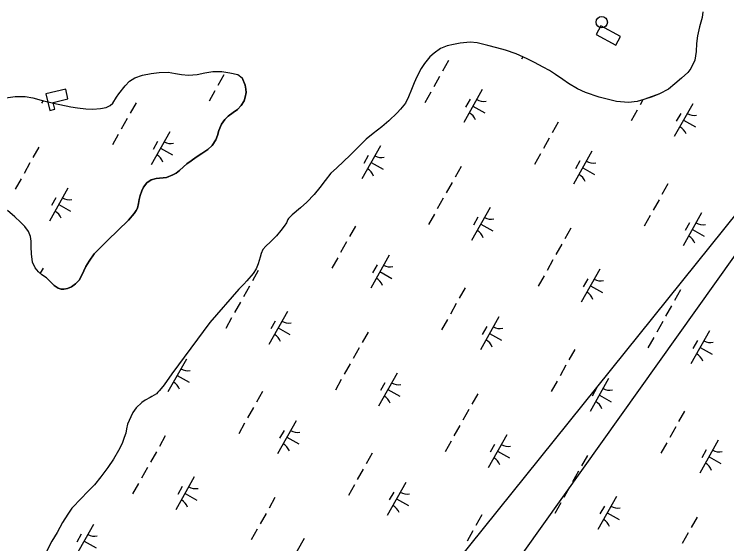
# Model space of a CAD drawing. Extents: x 3913936 to 3933962, y 195330 to 217741.
# Drawn here: x 3920359 to 3921301, y 200815 to 201515 of the extents above; entities that cross this region are included whole.
import ezdxf

# ---------------------------------------------------------------- set-up
doc = ezdxf.new("R2010")
doc.units = 0
for name, color, linetype in [('V-CHAN-DOCK', 7, 'Continuous'), ('V-DOMW-TANK', 7, 'Continuous'), ('V-TOPO-SHOR', 7, 'Continuous'), ('V-UTIL-LINE', 7, 'Continuous'), ('V-WETL-SWMP', 7, 'Continuous')]:
    doc.layers.add(name, color=color, linetype=linetype)

msp = doc.modelspace()

# ---------------------------------------------------------------- linework, layer by layer
at = {"layer": 'V-CHAN-DOCK'}
for points in [[(3921128.4, 201488.35), (3921154.5, 201474.21), (3921160.74, 201485.74), (3921134.64, 201499.87)], [(3920401.06, 201409.89), (3920406.27, 201388.04), (3920412.92, 201389.62), (3920410.75, 201398.77), (3920430.3, 201403.42), (3920427.27, 201416.13)]]:
    msp.add_lwpolyline(points, close=True, dxfattribs=at)
at = {"layer": 'V-DOMW-TANK'}
msp.add_circle((3921135.74, 201504.71), 7.5, dxfattribs=at)
at = {"layer": 'V-TOPO-SHOR'}
for points in [[(3921269.26, 201518.23), (3921268.51, 201510.77), (3921264.95, 201498.43), (3921262.16, 201486.61), (3921261.16, 201476.59), (3921260.42, 201466.05), (3921258.65, 201454.75), (3921253.54, 201443.68), (3921249.45, 201438.02), (3921241.25, 201430.55), (3921232.54, 201423.33), (3921223.82, 201416.37), (3921212.28, 201410.18), (3921202.27, 201406.3)], [(3921202.27, 201406.3), (3921191.49, 201402.41), (3921182.51, 201400.08), (3921171.21, 201398.76), (3921155.28, 201400), (3921132.4, 201405.59), (3921114.14, 201411.7), (3921103.6, 201416.55), (3921091.76, 201423.71), (3921084.3, 201429.08), (3921074.78, 201435.74), (3921066.8, 201440.85), (3921058.31, 201445.45), (3921046.73, 201451.33), (3921037.21, 201456.44), (3921022.55, 201462.82), (3921008.67, 201467.66), (3920997.1, 201470.97), (3920985.27, 201473.76), (3920971.14, 201477.32), (3920961.88, 201478.32), (3920948.79, 201477), (3920939.8, 201475.43), (3920931.33, 201473.36), (3920922.6, 201469.99), (3920914.4, 201463.8), (3920908.76, 201458.91), (3920901.34, 201450.15), (3920896.99, 201443.46), (3920891.37, 201432.66), (3920888.05, 201424.69), (3920884.48, 201415.94), (3920880.4, 201406.17), (3920876.31, 201397.68), (3920869.91, 201389.96), (3920865.3, 201385.06), (3920854.54, 201374.24), (3920845.06, 201366.25), (3920833.52, 201357.49), (3920824.55, 201350.01), (3920815.84, 201341.51), (3920809.18, 201334.55), (3920803.04, 201328.37), (3920795.09, 201320.9), (3920785.1, 201311.88), (3920777.67, 201305.18), (3920770.24, 201295.4), (3920763.33, 201286.13), (3920755.91, 201276.86), (3920745.92, 201266.82), (3920737.47, 201259.35), (3920726.44, 201250.07), (3920721.58, 201245.17), (3920720.81, 201244.14), (3920719.02, 201239.77), (3920716.21, 201235.14), (3920711.6, 201229.22), (3920705.97, 201222.27), (3920698.03, 201214.54), (3920691.88, 201208.61), (3920688.04, 201204.49), (3920685.49, 201199.09), (3920684.21, 201194.21), (3920681.67, 201185.21), (3920678.86, 201178.78), (3920675.03, 201172.6), (3920666.83, 201163.07), (3920662.73, 201158.7), (3920656.08, 201151.74), (3920617.92, 201107.71), (3920567.5, 201040.01), (3920557.53, 201025.59), (3920553.69, 201020.7), (3920550.87, 201017.36), (3920549.08, 201015.55), (3920547.29, 201013.75), (3920544.21, 201011.68), (3920541.13, 201010.13), (3920538.82, 201008.84), (3920532.41, 201005.23), (3920528.05, 201001.88), (3920520.62, 200994.92), (3920516.02, 200988.74), (3920513.2, 200983.34), (3920509.12, 200973.31), (3920507.6, 200967.14), (3920506.84, 200961.49), (3920504.55, 200955.83), (3920501.74, 200948.12), (3920497.15, 200938.6), (3920490.5, 200927.02), (3920483.08, 200916.21), (3920473.87, 200903.86), (3920465.16, 200893.3), (3920455.68, 200883.51), (3920448, 200875.78), (3920435.45, 200862.65), (3920430.33, 200854.67), (3920423.17, 200843.6), (3920416.01, 200830.48), (3920409.11, 200818.65)], [(3920348.13, 201404.64), (3920360.58, 201406.65), (3920373.64, 201406.35), (3920383.78, 201404.57), (3920395.04, 201401.68), (3920411.38, 201397.86), (3920433.98, 201392.94), (3920442.93, 201391.42), (3920454.01, 201390.08), (3920463.29, 201389.85), (3920473.25, 201390.65), (3920480.9, 201392.13), (3920485.96, 201394.63), (3920489.47, 201397.74), (3920494.43, 201405.74), (3920497.51, 201410.21), (3920505.73, 201420.8), (3920511.47, 201426.83), (3920518.76, 201431.15), (3920528.97, 201434.79), (3920540.13, 201436.88), (3920551.04, 201438.37), (3920562.81, 201438.58), (3920572.43, 201436.97), (3920580.51, 201435.45), (3920589.79, 201434.61), (3920601.04, 201435.68), (3920611.18, 201437.94), (3920621.57, 201439.43), (3920633.85, 201439.63), (3920644.17, 201437.86), (3920654.65, 201435.57), (3920660.51, 201431.12)], [(3920411.96, 201156.55), (3920417.21, 201153.04), (3920421.17, 201151.76), (3920424.78, 201151.68), (3920429.5, 201152.56), (3920435.08, 201155.15), (3920440.4, 201158.86), (3920444.93, 201163.86), (3920448.7, 201170.31), (3920453.82, 201181.75), (3920458.44, 201189.06), (3920464.77, 201198.36), (3920482.59, 201216.02), (3920510.26, 201243.16), (3920517.8, 201251.94), (3920520.62, 201255.64), (3920522.42, 201259.08), (3920523.52, 201265.1), (3920524.36, 201270.34), (3920525.89, 201275.76), (3920527.85, 201281.87), (3920530.33, 201286.68), (3920534.44, 201292.28), (3920540.18, 201296.59), (3920546.71, 201298.33), (3920560.7, 201299.65), (3920569.11, 201302.77), (3920573.4, 201305.27), (3920577.86, 201308.64), (3920583.09, 201313.46), (3920587.37, 201317.51), (3920593.03, 201321.65), (3920599.72, 201326.39), (3920607.44, 201331.31), (3920614.98, 201336.66), (3920620.9, 201341.83), (3920625.6, 201349.15), (3920627.9, 201355.08), (3920629.77, 201361.44), (3920633.19, 201370.13), (3920637.46, 201376.33), (3920641.83, 201380.64), (3920648.61, 201385.55), (3920654.18, 201389.52), (3920659.41, 201394.77), (3920663, 201400.71), (3920664.7, 201405.61), (3920665.63, 201411.8), (3920665.53, 201416.35), (3920664.57, 201421.42), (3920660.51, 201431.12)], [(3920411.96, 201156.55), (3920401.71, 201166.82), (3920395.95, 201171.02), (3920391.21, 201174.7), (3920386.9, 201179.93), (3920383.44, 201187.65), (3920381.95, 201198.47), (3920381.84, 201207.83), (3920381.82, 201215.48), (3920380.77, 201221.66), (3920378, 201228.18), (3920373.43, 201234.79), (3920367.66, 201240.61), (3920360, 201247.63), (3920350.18, 201255.86)], [(3920409.11, 200818.65), (3920400.42, 200802.44), (3920394.55, 200791.12), (3920384.83, 200775.68), (3920375.37, 200759.47), (3920364.37, 200740.68), (3920356.96, 200728.85), (3920292.49, 200633.88), (3920234.93, 200547.92), (3920126.25, 200370.88), (3920108.7, 200342.77)]]:
    msp.add_lwpolyline(points, dxfattribs=at)
at = {"layer": 'V-UTIL-LINE'}
for points in [[(3928315.82, 212388.13), (3926944.7, 210748.94), (3926592.74, 210251.47), (3926408.93, 209914.99), (3925628.64, 208474.44), (3925139.98, 207727.42), (3924555.96, 206253.65), (3924055.82, 204771.45), (3923484.9, 203858.52), (3922256.01, 202262.65), (3921816.4, 201905.57), (3920704.84, 200345.08), (3920462.44, 200062.72)], [(3928328.32, 212380.93), (3926784.14, 210502.92), (3926424.72, 209908.68), (3925640.45, 208467.64), (3924952.2, 207329.25), (3923971.74, 204752.16), (3923252.9, 203563.68), (3921560.17, 201558.84), (3920397.87, 200112.86)]]:
    msp.add_lwpolyline(points, dxfattribs=at)
at = {"layer": 'V-WETL-SWMP'}
for p, q in [((3921268.51, 201510.77), (3921264.95, 201498.43)), ((3921269.26, 201518.23), (3921268.51, 201510.77)), ((3921264.95, 201498.43), (3921262.16, 201486.61)), ((3921262.16, 201486.61), (3921261.16, 201476.59)), ((3920931.33, 201473.36), (3920922.6, 201469.99)), ((3920939.8, 201475.43), (3920931.33, 201473.36)), ((3920948.79, 201477), (3920939.8, 201475.43)), ((3920961.88, 201478.32), (3920948.79, 201477)), ((3920971.14, 201477.32), (3920961.88, 201478.32)), ((3920985.27, 201473.76), (3920971.14, 201477.32)), ((3920997.1, 201470.97), (3920985.27, 201473.76)), ((3921261.16, 201476.59), (3921260.42, 201466.05)), ((3920914.4, 201463.8), (3920908.76, 201458.91)), ((3920922.6, 201469.99), (3920914.4, 201463.8)), ((3921008.67, 201467.66), (3920997.1, 201470.97)), ((3921022.55, 201462.82), (3921008.67, 201467.66)), ((3921037.21, 201456.44), (3921022.55, 201462.82)), ((3921260.42, 201466.05), (3921258.65, 201454.75)), ((3920908.76, 201458.91), (3920901.34, 201450.15)), ((3920933.28, 201454.06), (3920925.44, 201440.11)), ((3921031.36, 201458.99), (3921029.69, 201456.01)), ((3921046.73, 201451.33), (3921037.21, 201456.44)), ((3921258.65, 201454.75), (3921253.54, 201443.69)), ((3920896.99, 201443.46), (3920891.37, 201432.66)), ((3920901.34, 201450.15), (3920896.99, 201443.46)), ((3921058.31, 201445.45), (3921046.73, 201451.33)), ((3921066.8, 201440.85), (3921058.31, 201445.45)), ((3921253.54, 201443.69), (3921249.45, 201438.02)), ((3920636.32, 201435.14), (3920628.48, 201421.19)), ((3921074.77, 201435.74), (3921066.8, 201440.85)), ((3921084.3, 201429.08), (3921074.77, 201435.74)), ((3921249.45, 201438.02), (3921241.25, 201430.55)), ((3920888.05, 201424.69), (3920884.48, 201415.94)), ((3920891.37, 201432.66), (3920888.05, 201424.69)), ((3920921.52, 201433.13), (3920913.67, 201419.19)), ((3921091.76, 201423.71), (3921084.3, 201429.08)), ((3921241.25, 201430.55), (3921232.54, 201423.33)), ((3920884.48, 201415.94), (3920880.4, 201406.17)), ((3920977.85, 201415.57), (3920953.35, 201371.98)), ((3921103.6, 201416.55), (3921091.76, 201423.71)), ((3921114.15, 201411.7), (3921103.6, 201416.55)), ((3921223.82, 201416.37), (3921212.28, 201410.18)), ((3921232.54, 201423.33), (3921223.82, 201416.37)), ((3920624.56, 201414.22), (3920616.72, 201400.27)), ((3920880.4, 201406.17), (3920876.31, 201397.68)), ((3920909.75, 201412.21), (3920901.91, 201398.27)), ((3921132.4, 201405.59), (3921114.15, 201411.7)), ((3921155.28, 201400), (3921132.4, 201405.59)), ((3921202.27, 201406.29), (3921191.49, 201402.41)), ((3921212.28, 201410.18), (3921202.27, 201406.29)), ((3920397.3, 201401.16), (3920395.38, 201397.75)), ((3920520.31, 201398.31), (3920512.47, 201384.37)), ((3920876.31, 201397.68), (3920869.91, 201389.96)), ((3920961.82, 201402.79), (3920955.94, 201392.33)), ((3921171.21, 201398.76), (3921155.28, 201400)), ((3921182.51, 201400.07), (3921171.21, 201398.76)), ((3921191.49, 201402.41), (3921182.51, 201400.07)), ((3921190.19, 201402.07), (3921186.45, 201395.43)), ((3921256.22, 201397.02), (3921231.72, 201353.44)), ((3920869.91, 201389.96), (3920865.3, 201385.06)), ((3920965.6, 201393.78), (3920981.29, 201384.96)), ((3921182.53, 201388.45), (3921174.69, 201374.5)), ((3920508.55, 201377.39), (3920500.71, 201363.45)), ((3920865.3, 201385.06), (3920854.54, 201374.24)), ((3921240.18, 201384.24), (3921234.3, 201373.78)), ((3920854.54, 201374.24), (3920845.06, 201366.25)), ((3921078.27, 201372.55), (3921070.43, 201358.6)), ((3921243.97, 201375.23), (3921259.66, 201366.41)), ((3920564.88, 201359.83), (3920540.38, 201316.24)), ((3920845.06, 201366.25), (3920833.52, 201357.49)), ((3920496.79, 201356.47), (3920488.95, 201342.53)), ((3920824.55, 201350.01), (3920815.84, 201341.51)), ((3920833.52, 201357.49), (3920824.55, 201350.01)), ((3921066.51, 201351.62), (3921058.67, 201337.68)), ((3920391.87, 201339.73), (3920384.03, 201325.79)), ((3920548.85, 201347.05), (3920542.97, 201336.59)), ((3920815.84, 201341.51), (3920809.18, 201334.55)), ((3920843.25, 201341.28), (3920818.75, 201297.69)), ((3920552.63, 201338.04), (3920568.32, 201329.22)), ((3920809.18, 201334.55), (3920803.03, 201328.37)), ((3921054.75, 201330.7), (3921046.91, 201316.76)), ((3921122.85, 201334.06), (3921098.35, 201290.48)), ((3920795.09, 201320.9), (3920785.1, 201311.88)), ((3920803.03, 201328.37), (3920795.09, 201320.9)), ((3920827.21, 201328.5), (3920821.33, 201318.04)), ((3921106.81, 201321.28), (3921100.93, 201310.82)), ((3920380.11, 201318.81), (3920372.27, 201304.87)), ((3920785.1, 201311.88), (3920777.67, 201305.18)), ((3920831, 201319.49), (3920846.69, 201310.67)), ((3920949.84, 201313.97), (3920942, 201300.02)), ((3921110.6, 201312.27), (3921126.29, 201303.45)), ((3920777.67, 201305.18), (3920770.25, 201295.4)), ((3920368.35, 201297.89), (3920360.51, 201283.94)), ((3920770.25, 201295.4), (3920763.33, 201286.13)), ((3920938.08, 201293.04), (3920930.24, 201279.1)), ((3920430.28, 201285.54), (3920405.78, 201241.95)), ((3920763.33, 201286.13), (3920755.91, 201276.86)), ((3921223.27, 201291.04), (3921215.43, 201277.09)), ((3920755.91, 201276.86), (3920745.92, 201266.82)), ((3920414.24, 201272.76), (3920408.36, 201262.3)), ((3920745.92, 201266.82), (3920737.46, 201259.35)), ((3920926.32, 201272.12), (3920918.48, 201258.18)), ((3921211.51, 201270.12), (3921203.67, 201256.17)), ((3920418.03, 201263.75), (3920433.72, 201254.93)), ((3920737.46, 201259.35), (3920726.44, 201250.07)), ((3920988.25, 201259.77), (3920963.75, 201216.19)), ((3920726.44, 201250.07), (3920721.58, 201245.17)), ((3920914.56, 201251.2), (3920906.72, 201237.26)), ((3920972.21, 201246.99), (3920966.33, 201236.53)), ((3921199.75, 201249.19), (3921191.91, 201235.25)), ((3921267.85, 201252.55), (3921243.35, 201208.97)), ((3920719.02, 201239.77), (3920716.21, 201235.14)), ((3920720.81, 201244.14), (3920719.02, 201239.77)), ((3920721.58, 201245.17), (3920720.81, 201244.14)), ((3920976, 201237.98), (3920991.69, 201229.16)), ((3921251.81, 201239.77), (3921245.93, 201229.31)), ((3920711.6, 201229.22), (3920705.97, 201222.27)), ((3920716.21, 201235.14), (3920711.6, 201229.22)), ((3920810.3, 201235.3), (3920802.46, 201221.35)), ((3921094.84, 201232.46), (3921087, 201218.51)), ((3921255.6, 201230.76), (3921271.29, 201221.94)), ((3920705.97, 201222.27), (3920698.03, 201214.54)), ((3920691.88, 201208.61), (3920688.04, 201204.49)), ((3920698.03, 201214.54), (3920691.88, 201208.61)), ((3920798.54, 201214.38), (3920790.7, 201200.43)), ((3921083.08, 201211.54), (3921075.24, 201197.59)), ((3920685.48, 201199.09), (3920684.21, 201194.21)), ((3920688.04, 201204.49), (3920685.48, 201199.09)), ((3920684.21, 201194.21), (3920681.67, 201185.21)), ((3920786.78, 201193.45), (3920778.94, 201179.51)), ((3920854.88, 201196.81), (3920830.38, 201153.23)), ((3921071.32, 201190.61), (3921063.48, 201176.67)), ((3920397.33, 201179.56), (3920393.57, 201172.86)), ((3920681.67, 201185.21), (3920678.86, 201178.78)), ((3920838.84, 201184.03), (3920832.96, 201173.57)), ((3920675.03, 201172.6), (3920666.83, 201163.07)), ((3920681.87, 201176.72), (3920674.03, 201162.77)), ((3920678.86, 201178.78), (3920675.03, 201172.6)), ((3920842.63, 201175.02), (3920858.32, 201166.2)), ((3921133.24, 201178.26), (3921108.74, 201134.68)), ((3920666.83, 201163.07), (3920662.73, 201158.7)), ((3921059.56, 201169.69), (3921051.72, 201155.75)), ((3921117.21, 201165.48), (3921111.33, 201155.02)), ((3920656.08, 201151.74), (3920617.92, 201107.71)), ((3920662.73, 201158.7), (3920656.08, 201151.74)), ((3920670.11, 201155.79), (3920662.27, 201141.85)), ((3920955.3, 201153.79), (3920947.46, 201139.84)), ((3921120.99, 201156.47), (3921136.69, 201147.65)), ((3921239.84, 201150.95), (3921232, 201137)), ((3920658.35, 201134.87), (3920650.51, 201120.93)), ((3920943.54, 201132.87), (3920935.7, 201118.92)), ((3921228.08, 201130.03), (3921220.24, 201116.08)), ((3920646.59, 201113.95), (3920638.75, 201100.01)), ((3920720.28, 201122.52), (3920695.77, 201078.94)), ((3920999.88, 201115.3), (3920975.38, 201071.72)), ((3920617.92, 201107.71), (3920567.5, 201040.01)), ((3920704.24, 201109.74), (3920698.36, 201099.28)), ((3920931.78, 201111.94), (3920923.94, 201098)), ((3921216.32, 201109.11), (3921208.48, 201095.16)), ((3920708.03, 201100.73), (3920723.72, 201091.91)), ((3920826.87, 201095.21), (3920819.03, 201081.26)), ((3920983.84, 201102.52), (3920977.96, 201092.06)), ((3921278.24, 201096.75), (3921253.74, 201053.17)), ((3920987.63, 201093.51), (3921003.32, 201084.69)), ((3921204.56, 201088.18), (3921196.71, 201074.24)), ((3921262.21, 201083.97), (3921256.33, 201073.51)), ((3920815.11, 201074.29), (3920807.27, 201060.34)), ((3921100.3, 201072.28), (3921092.46, 201058.33)), ((3921265.99, 201074.96), (3921281.68, 201066.14)), ((3920586.91, 201059.56), (3920562.41, 201015.98)), ((3920803.35, 201053.36), (3920795.51, 201039.42)), ((3921088.54, 201051.36), (3921080.7, 201037.41)), ((3920567.5, 201040.01), (3920557.53, 201025.59)), ((3920865.27, 201041.01), (3920840.77, 200997.43)), ((3920565.16, 201036.62), (3920564.99, 201036.32)), ((3920574.66, 201037.77), (3920590.35, 201028.95)), ((3920791.59, 201032.44), (3920783.75, 201018.5)), ((3921076.78, 201030.44), (3921068.94, 201016.49)), ((3921144.87, 201033.79), (3921120.37, 200990.21)), ((3920553.69, 201020.7), (3920550.87, 201017.35)), ((3920557.53, 201025.59), (3920553.69, 201020.7)), ((3920849.24, 201028.23), (3920843.36, 201017.77)), ((3920853.02, 201019.22), (3920868.71, 201010.4)), ((3921128.84, 201021.01), (3921122.96, 201010.55)), ((3920541.13, 201010.13), (3920538.82, 201008.84)), ((3920544.21, 201011.68), (3920541.13, 201010.13)), ((3920547.29, 201013.75), (3920544.21, 201011.68)), ((3920550.87, 201017.35), (3920547.29, 201013.75)), ((3920687.33, 201016.54), (3920679.49, 201002.59)), ((3920971.87, 201013.7), (3920964.03, 200999.75)), ((3921132.62, 201012), (3921148.32, 201003.18)), ((3920528.05, 201001.88), (3920520.62, 200994.92)), ((3920532.41, 201005.23), (3920528.05, 201001.88)), ((3920538.82, 201008.84), (3920532.41, 201005.23)), ((3920520.62, 200994.92), (3920516.02, 200988.74)), ((3920675.57, 200995.62), (3920667.73, 200981.67)), ((3920960.11, 200992.78), (3920952.26, 200978.83)), ((3920513.2, 200983.34), (3920509.12, 200973.31)), ((3920516.02, 200988.74), (3920513.2, 200983.34)), ((3921245.3, 200990.77), (3921237.46, 200976.82)), ((3920509.12, 200973.31), (3920507.6, 200967.14)), ((3920663.81, 200974.7), (3920655.97, 200960.75)), ((3920731.91, 200978.05), (3920707.4, 200934.47)), ((3920507.6, 200967.14), (3920506.84, 200961.49)), ((3920715.87, 200965.27), (3920709.99, 200954.81)), ((3920948.34, 200971.86), (3920940.5, 200957.91)), ((3921233.54, 200969.85), (3921225.7, 200955.9)), ((3920504.55, 200955.83), (3920501.74, 200948.12)), ((3920506.84, 200961.49), (3920504.55, 200955.83)), ((3920558.9, 200957.96), (3920551.06, 200944.01)), ((3920719.66, 200956.26), (3920735.35, 200947.44)), ((3921010.27, 200959.5), (3920985.77, 200915.92)), ((3920501.74, 200948.12), (3920497.15, 200938.6)), ((3920936.58, 200950.93), (3920928.74, 200936.99)), ((3920994.24, 200946.72), (3920988.36, 200936.26)), ((3921221.78, 200948.93), (3921213.94, 200934.98)), ((3921289.87, 200952.28), (3921265.37, 200908.7)), ((3920497.15, 200938.6), (3920490.5, 200927.02)), ((3920547.14, 200937.04), (3920539.3, 200923.09)), ((3920832.33, 200935.03), (3920824.49, 200921.08)), ((3920998.02, 200937.71), (3921013.71, 200928.89)), ((3921273.84, 200939.5), (3921267.96, 200929.04)), ((3920490.5, 200927.02), (3920483.08, 200916.21)), ((3921116.86, 200932.19), (3921109.02, 200918.24)), ((3921277.62, 200930.49), (3921293.31, 200921.67)), ((3920483.08, 200916.21), (3920473.87, 200903.85)), ((3920535.38, 200916.11), (3920527.53, 200902.17)), ((3920820.57, 200914.11), (3920812.73, 200900.16)), ((3921105.1, 200911.27), (3921097.26, 200897.32)), ((3920473.87, 200903.85), (3920465.16, 200893.3)), ((3920597.3, 200903.76), (3920572.8, 200860.18)), ((3920465.16, 200893.3), (3920455.68, 200883.51)), ((3920523.61, 200895.19), (3920515.77, 200881.25)), ((3920581.27, 200890.98), (3920575.39, 200880.52)), ((3920808.81, 200893.19), (3920800.97, 200879.24)), ((3920876.9, 200896.54), (3920852.4, 200852.96)), ((3921093.34, 200890.35), (3921085.5, 200876.4)), ((3920455.68, 200883.51), (3920448, 200875.78)), ((3920585.05, 200881.97), (3920600.74, 200873.15)), ((3920860.87, 200883.76), (3920854.99, 200873.3)), ((3921155.27, 200877.99), (3921130.77, 200834.41)), ((3920448, 200875.78), (3920435.45, 200862.65)), ((3920703.89, 200876.45), (3920696.05, 200862.5)), ((3920864.65, 200874.75), (3920880.34, 200865.93)), ((3921081.58, 200869.43), (3921073.74, 200855.48)), ((3920435.45, 200862.65), (3920430.33, 200854.67)), ((3921139.23, 200865.21), (3921133.35, 200854.75)), ((3920430.33, 200854.67), (3920423.17, 200843.6)), ((3920692.13, 200855.53), (3920684.29, 200841.58)), ((3920977.33, 200853.52), (3920969.48, 200839.57)), ((3921143.02, 200856.2), (3921158.71, 200847.38)), ((3921261.86, 200850.68), (3921254.02, 200836.73)), ((3920423.17, 200843.6), (3920416.01, 200830.48)), ((3920463.93, 200840.8), (3920439.43, 200797.22)), ((3920680.37, 200834.61), (3920672.53, 200820.66)), ((3920965.56, 200832.6), (3920957.72, 200818.65)), ((3920416.01, 200830.48), (3920409.11, 200818.65)), ((3920447.9, 200828.02), (3920442.02, 200817.56)), ((3920742.3, 200822.25), (3920717.8, 200778.67)), ((3921250.1, 200829.76), (3921242.26, 200815.81)), ((3920409.11, 200818.65), (3920400.42, 200802.44)), ((3920451.68, 200819.01), (3920467.37, 200810.19))]:
    msp.add_line(p, q, dxfattribs=at)
for points in [[(3920348.13, 201404.64), (3920360.58, 201406.65), (3920373.64, 201406.35), (3920383.78, 201404.57), (3920395.04, 201401.68), (3920411.38, 201397.86), (3920433.99, 201392.94), (3920442.93, 201391.42), (3920454.01, 201390.08), (3920463.29, 201389.85), (3920473.25, 201390.65), (3920480.89, 201392.13), (3920485.96, 201394.63), (3920489.47, 201397.74), (3920494.43, 201405.74), (3920497.51, 201410.21), (3920505.73, 201420.8), (3920511.47, 201426.83), (3920518.76, 201431.15), (3920528.97, 201434.79), (3920540.13, 201436.88), (3920551.04, 201438.37), (3920562.81, 201438.58), (3920572.43, 201436.97), (3920580.51, 201435.45), (3920589.79, 201434.61), (3920601.04, 201435.68), (3920611.18, 201437.94), (3920621.57, 201439.43), (3920633.85, 201439.63), (3920644.17, 201437.86), (3920654.65, 201435.57), (3920660.51, 201431.12), (3920664.57, 201421.42), (3920665.53, 201416.35), (3920665.63, 201411.8), (3920664.7, 201405.61), (3920663, 201400.71), (3920659.41, 201394.77), (3920654.18, 201389.52), (3920648.61, 201385.55), (3920641.83, 201380.64), (3920637.46, 201376.33), (3920633.19, 201370.13), (3920629.77, 201361.44), (3920627.9, 201355.08), (3920625.6, 201349.15), (3920620.9, 201341.83), (3920614.98, 201336.66), (3920607.44, 201331.31), (3920599.72, 201326.4), (3920593.03, 201321.65), (3920587.37, 201317.51), (3920583.09, 201313.46), (3920577.86, 201308.64), (3920573.4, 201305.27), (3920569.11, 201302.77), (3920560.7, 201299.65), (3920546.71, 201298.33), (3920540.18, 201296.59), (3920534.44, 201292.28)], [(3920534.44, 201292.28), (3920530.33, 201286.68), (3920527.85, 201281.87), (3920525.89, 201275.76), (3920524.36, 201270.34), (3920523.52, 201265.1), (3920522.42, 201259.08), (3920520.62, 201255.64), (3920517.8, 201251.94), (3920510.26, 201243.16), (3920482.59, 201216.02), (3920464.77, 201198.36), (3920458.44, 201189.06), (3920453.82, 201181.75), (3920448.7, 201170.31), (3920444.93, 201163.85), (3920440.4, 201158.86), (3920435.08, 201155.15), (3920429.5, 201152.56), (3920424.78, 201151.68), (3920421.17, 201151.76), (3920417.21, 201153.04), (3920411.96, 201156.55)], [(3920411.96, 201156.55), (3920401.71, 201166.83), (3920395.95, 201171.02), (3920391.21, 201174.7), (3920386.9, 201179.93), (3920383.44, 201187.65), (3920381.95, 201198.47), (3920381.84, 201207.83), (3920381.82, 201215.48), (3920380.77, 201221.66), (3920378, 201228.18), (3920373.43, 201234.79), (3920367.66, 201240.61), (3920359.99, 201247.64), (3920350.18, 201255.86)]]:
    msp.add_lwpolyline(points, dxfattribs=at)
for centre, start, end in [((3920979.34, 201417.74), 239.88608, 281.42974), ((3920952.27, 201369.58), 19.88608, 61.42973), ((3921257.71, 201399.19), 239.88608, 281.42974), ((3921230.64, 201351.03), 19.88608, 61.42973), ((3920566.37, 201362), 239.88608, 281.42974), ((3920539.3, 201313.84), 19.88608, 61.42973), ((3920844.74, 201343.45), 239.88608, 281.42974), ((3921124.34, 201336.23), 239.88608, 281.42974), ((3920817.67, 201295.29), 19.88608, 61.42973), ((3921097.27, 201288.07), 19.88608, 61.42973), ((3920431.77, 201287.71), 239.88608, 281.42974), ((3920404.7, 201239.55), 19.88608, 61.42973), ((3920989.74, 201261.94), 239.88608, 281.42974), ((3921269.34, 201254.72), 239.88608, 281.42974), ((3920962.67, 201213.78), 19.88608, 61.42973), ((3921242.27, 201206.56), 19.88608, 61.42973), ((3920856.37, 201198.98), 239.88608, 281.42974), ((3920829.3, 201150.82), 19.88608, 61.42973), ((3921134.74, 201180.43), 239.88608, 281.42974), ((3921107.67, 201132.27), 19.88608, 61.42973), ((3920721.77, 201124.69), 239.88608, 281.42974), ((3921001.37, 201117.47), 239.88608, 281.42974), ((3920694.7, 201076.53), 19.88608, 61.42973), ((3920974.3, 201069.32), 19.88608, 61.42973), ((3921279.73, 201098.92), 239.88608, 281.42974), ((3921252.66, 201050.77), 19.88608, 61.42973), ((3920588.4, 201061.73), 239.88608, 281.42974), ((3920561.33, 201013.57), 19.88608, 61.42973), ((3920866.77, 201043.18), 239.88608, 281.42974), ((3921146.37, 201035.96), 239.88608, 281.42974), ((3920839.69, 200995.03), 19.88608, 61.42973), ((3921119.3, 200987.81), 19.88608, 61.42973), ((3920733.4, 200980.22), 239.88608, 281.42974), ((3920706.33, 200932.07), 19.88608, 61.42973), ((3921011.76, 200961.67), 239.88608, 281.42974), ((3921291.36, 200954.45), 239.88608, 281.42974), ((3920984.69, 200913.52), 19.88608, 61.42973), ((3921264.29, 200906.3), 19.88608, 61.42973), ((3920598.79, 200905.93), 239.88608, 281.42974), ((3920878.4, 200898.71), 239.88608, 281.42974), ((3920571.72, 200857.78), 19.88608, 61.42973), ((3920851.32, 200850.56), 19.88608, 61.42973), ((3921156.76, 200880.16), 239.88608, 281.42974), ((3921129.69, 200832.01), 19.88608, 61.42973), ((3920465.43, 200842.97), 239.88608, 281.42974)]:
    msp.add_arc(centre, 17.62, start, end, dxfattribs=at)

doc.saveas('drawing.dxf')
